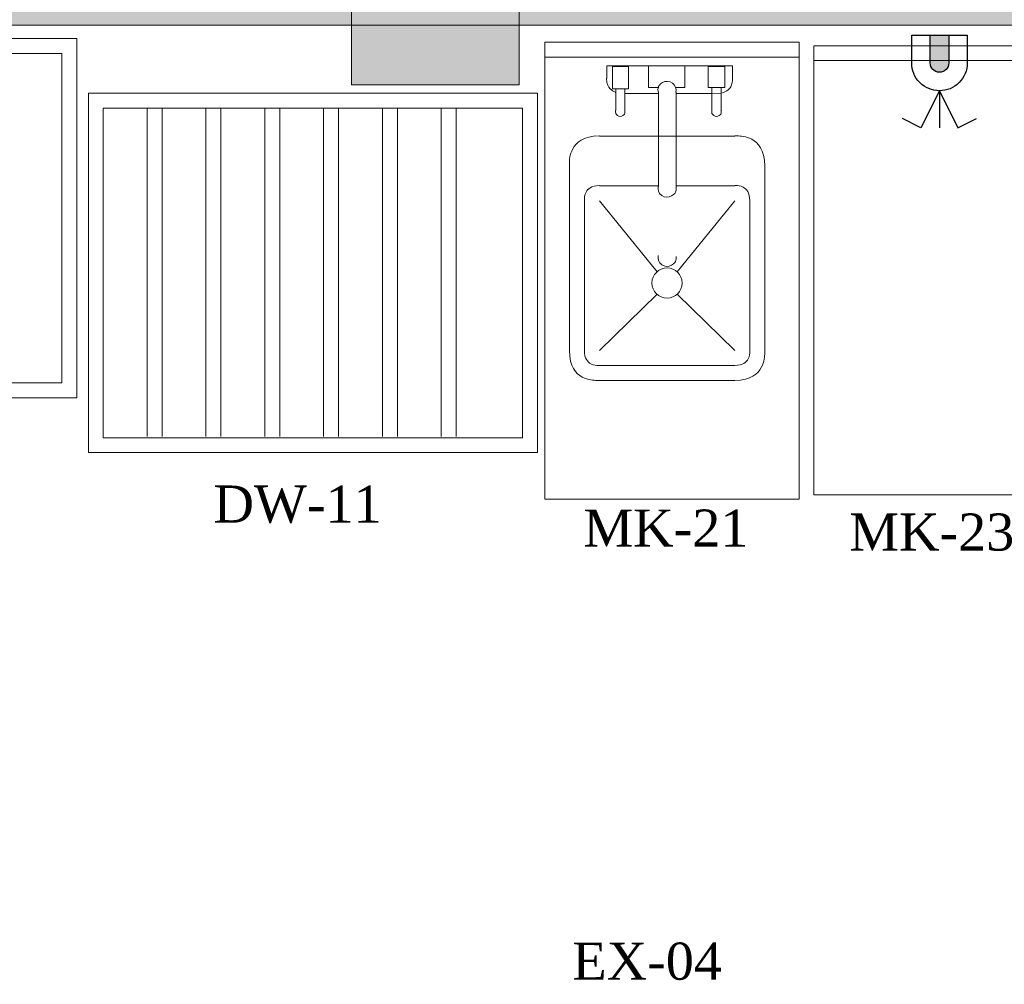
# Model space of a CAD drawing. Extents: x 3940905 to 4145695, y 925352 to 1109797.
# Tile 1006 of 1056: x 4064080 to 4065724, y 1100313 to 1101924. Entities that reach past the tile are written whole.
import ezdxf

# ---------------------------------------------------------------- set-up
doc = ezdxf.new("R2010")
doc.units = 0
doc.header["$LTSCALE"] = 750
doc.header["$MEASUREMENT"] = 0
doc.layers.get('0').update_dxf_attribs({"linetype": 'CONTINUOUS', "lineweight": 0})
for name, color, linetype, lineweight in [('CKD Equipments', 252, 'CONTINUOUS', 0), ('CKD-Electrical Point', 7, 'CONTINUOUS', 25), ('COLUMN', 1, 'CONTINUOUS', 9), ('HATCH', 7, 'CONTINUOUS', 0), ('wall', 7, 'CONTINUOUS', 25)]:
    doc.layers.add(name, color=color, linetype=linetype, lineweight=lineweight)
doc.layers.add('PDF_A - TEXT', color=7, linetype='CONTINUOUS')
doc.styles.add('CKD_Dimension Text', font='BOOKOS.TTF')

# ---------------------------------------------------------------- blocks, each defined once
blk = doc.blocks.new('COLUMN')
at = {"layer": 'COLUMN'}
h = blk.add_hatch(color=1, dxfattribs=at)
h.dxf.hatch_style = 1
h.paths.add_polyline_path([(2683499, 965771.1), (2684448, 965771.1), (2684448, 965331.1), (2683499, 965331.1)])
h.paths.add_polyline_path([(2684238, 970191.1), (2683499, 970191.1), (2683499, 969191.1), (2684238, 969191.1)])
h.paths.add_polyline_path([(2687443, 969266.1), (2687038, 969266.1), (2687038, 970031.1), (2687443, 970031.1)])
h.paths.add_polyline_path([(2687108, 972041.4), (2687644, 972041.4), (2687644, 971756.1), (2687108, 971756.1)])
h.paths.add_polyline_path([(2683499, 973491.1), (2684408, 973491.1), (2684408, 973041.1), (2683499, 973041.1)])
h.paths.add_polyline_path([(2683649, 975761.1), (2683978, 975761.1), (2683978, 975211.1), (2683649, 975211.1)])
h.paths.add_polyline_path([(2686978, 975811.1), (2687728, 975811.1), (2687728, 975476.1), (2686978, 975476.1)])
h.paths.add_polyline_path([(2689869, 975851.1), (2689028, 975851.1), (2689028, 975556.1), (2689869, 975556.1)])
h.paths.add_polyline_path([(2686978, 973346.1), (2687644, 973346.1), (2687644, 973116.1), (2686978, 973116.1)])
h.paths.add_polyline_path([(2683824, 977646.1), (2684029, 977646.1), (2684029, 977211.1), (2683824, 977211.1)])
h.paths.add_polyline_path([(2683824, 979911.1), (2684104, 979911.1), (2684104, 980241.1), (2683824, 980241.1)])
h.paths.add_polyline_path([(2687804, 979891.1), (2688004, 979891.1), (2688004, 980241.1), (2687804, 980241.1)])
h.paths.add_polyline_path([(2691584, 979836.1), (2692014, 979836.1), (2692014, 980241.1), (2691584, 980241.1)])
h.paths.add_polyline_path([(2691696, 977346.1), (2692014, 977346.1), (2692014, 976786.1), (2691696, 976786.1)])
h.paths.add_polyline_path([(2687443, 965841.1), (2686813, 965841.1), (2686813, 965401.1), (2687443, 965401.1)])
h.paths.add_polyline_path([(2687468, 963421.1), (2686703, 963421.1), (2686703, 962976.1), (2687468, 962976.1)])
h.paths.add_polyline_path([(2684168, 963191.1), (2683399, 963191.1), (2683399, 962446.1), (2684168, 962446.1)])
h.paths.add_polyline_path([(2684448, 958916.1), (2683399, 958916.1), (2683399, 959356.1), (2684448, 959356.1)])
h.paths.add_polyline_path([(2684448, 957356.1), (2683414, 957356.1), (2683414, 956916.1), (2684448, 956916.1)])
h.paths.add_polyline_path([(2687458, 957436.1), (2686708, 957436.1), (2686708, 956996.1), (2687458, 956996.1)])
h.paths.add_polyline_path([(2687453, 959516.1), (2686693, 959516.1), (2686693, 959086.1), (2687453, 959086.1)])
h.paths.add_polyline_path([(2683414, 953326.1), (2684313, 953326.1), (2684313, 953776.1), (2683414, 953776.1)])
h.paths.add_polyline_path([(2683294, 952396.1), (2683768, 952396.1), (2683768, 951976.1), (2683294, 951976.1)])
h.paths.add_polyline_path([(2682464, 977841.1), (2681834, 977841.1), (2681834, 977051.1), (2682464, 977051.1)])
at = {"color": 2}
blk.add_lwpolyline([(2683824, 979911.1), (2684104, 979911.1), (2684104, 980241.1), (2683824, 980241.1)], close=True, dxfattribs=at)
at = {"layer": 'COLUMN', "color": 1}
blk.add_lwpolyline([(2683824, 979911.1), (2684104, 979911.1), (2684104, 980241.1), (2683824, 980241.1)], close=True, dxfattribs=at)
blk = doc.blocks.new('A$C18A26B62')
at = {"layer": 'CKD-Electrical Point'}
blk.add_hatch(color=1, dxfattribs=at).paths.add_polyline_path([(15.5, 0), (-15.5, 0), (-15.5, -46.4, 0.414214), (0, -61.9, 0.414214), (15.5, -46.4)])
at = {"layer": 'CKD-Electrical Point', "color": 1}
for p, q in [((0, -92.9), (-31, -154.8)), ((0, -92.9), (0, -154.8)), ((0, -92.9), (31, -154.8)), ((-31, -154.8), (-61.9, -139.3)), ((31, -154.8), (61.9, -139.3))]:
    blk.add_line(p, q, dxfattribs=at)
blk.add_lwpolyline([(-46.4, 0), (46.4, 0), (46.4, -46.4, -0.414214), (0, -92.9), (0, -92.9, -0.414214), (-46.4, -46.4), (-46.4, 0)], format="xyb", dxfattribs=at)
blk.add_lwpolyline([(-15.5, 0), (15.5, 0), (15.5, -46.4, -0.414214), (0, -61.9, -0.414214), (-15.5, -46.4)], format="xyb", close=True, dxfattribs=at)

msp = doc.modelspace()

# ---------------------------------------------------------------- hatches: boundary and pattern name
at = {"layer": 'HATCH'}
h = msp.add_hatch(color=8, dxfattribs=at)
h.dxf.hatch_style = 1
h.paths.add_polyline_path([(4072393.8, 1102144.6), (4059798.8, 1102144.6), (4059798.8, 1088099.6), (4059668.8, 1088099.6), (4059668.8, 1074136.6), (4059831.8, 1074136.6), (4059831.8, 1067612.6), (4060288.8, 1067612.6), (4060288.8, 1072186.6), (4060288.8, 1074299.6), (4059898.8, 1074299.6), (4059898.8, 1087869.6), (4060023.8, 1087869.6), (4060023.8, 1101914.6), (4072393.8, 1101914.6)])

# ---------------------------------------------------------------- linework, layer by layer
at = {"layer": 'CKD Equipments'}
for p, q in [((4063425.1, 1101892.5), (4064175.1, 1101892.5)), ((4064175.1, 1101892.5), (4064175.1, 1101292.5)), ((4063450.1, 1101867.5), (4064150.1, 1101867.5)), ((4064150.1, 1101867.5), (4064150.1, 1101317.5)), ((4064194.4, 1101801), (4064944.4, 1101801)), ((4064194.4, 1101201), (4064194.4, 1101801)), ((4064944.4, 1101801), (4064944.4, 1101201)), ((4064219.4, 1101776), (4064919.4, 1101776)), ((4064219.4, 1101226), (4064219.4, 1101776)), ((4064919.4, 1101776), (4064919.4, 1101226)), ((4064150.1, 1101317.5), (4063450.1, 1101317.5)), ((4064175.1, 1101292.5), (4063425.1, 1101292.5)), ((4064919.4, 1101226), (4064219.4, 1101226)), ((4064944.4, 1101201), (4064194.4, 1101201))]:
    msp.add_line(p, q, dxfattribs=at)
at = {"layer": 'CKD Equipments', "color": 252, "true_color": 0x989898}
for p, q in [((4064956.7, 1101886.4), (4064956.7, 1101123.2)), ((4065381.5, 1101886.4), (4064956.7, 1101886.4)), ((4064956.7, 1101886.4), (4064956.7, 1101861.5)), ((4065381.5, 1101123.2), (4065381.5, 1101886.4)), ((4065406, 1101130.4), (4065406, 1101880.4)), ((4065406, 1101880.4), (4065845.6, 1101880.4)), ((4064956.7, 1101861.5), (4065381.5, 1101861.5)), ((4065845.6, 1101855.4), (4065406, 1101855.4)), ((4064292.7, 1101776), (4064292.7, 1101228.1)), ((4064292.7, 1101228.1), (4064292.7, 1101776)), ((4064292.7, 1101776), (4064292.7, 1101228.1)), ((4064292.7, 1101776), (4064292.7, 1101228.6)), ((4064292.7, 1101228.6), (4064292.7, 1101776)), ((4064292.7, 1101776), (4064292.7, 1101228.6)), ((4064317.6, 1101776), (4064317.6, 1101228.1)), ((4064317.6, 1101776), (4064317.6, 1101228.1)), ((4064317.6, 1101776), (4064317.6, 1101228.6)), ((4064317.6, 1101776), (4064317.6, 1101228.6)), ((4064390.9, 1101776), (4064390.9, 1101228.1)), ((4064390.9, 1101228.1), (4064390.9, 1101776)), ((4064390.9, 1101776), (4064390.9, 1101228.1)), ((4064390.9, 1101776), (4064390.9, 1101228.6)), ((4064390.9, 1101228.6), (4064390.9, 1101776)), ((4064390.9, 1101776), (4064390.9, 1101228.6)), ((4064415.8, 1101776), (4064415.8, 1101228.1)), ((4064415.8, 1101776), (4064415.8, 1101228.1)), ((4064415.8, 1101776), (4064415.8, 1101228.6)), ((4064415.8, 1101776), (4064415.8, 1101228.6)), ((4064489.1, 1101776), (4064489.1, 1101228.1)), ((4064489.1, 1101228.1), (4064489.1, 1101776)), ((4064489.1, 1101776), (4064489.1, 1101228.1)), ((4064489.1, 1101776), (4064489.1, 1101228.6)), ((4064489.1, 1101228.6), (4064489.1, 1101776)), ((4064489.1, 1101776), (4064489.1, 1101228.6)), ((4064514.1, 1101776), (4064514.1, 1101228.1)), ((4064514.1, 1101776), (4064514.1, 1101228.1)), ((4064514.1, 1101776), (4064514.1, 1101228.6)), ((4064514.1, 1101776), (4064514.1, 1101228.6)), ((4064587.4, 1101776), (4064587.4, 1101228.1)), ((4064587.4, 1101228.1), (4064587.4, 1101776)), ((4064587.4, 1101776), (4064587.4, 1101228.1)), ((4064587.4, 1101776), (4064587.4, 1101228.6)), ((4064587.4, 1101228.6), (4064587.4, 1101776)), ((4064587.4, 1101776), (4064587.4, 1101228.6)), ((4064612.3, 1101776), (4064612.3, 1101228.1)), ((4064612.3, 1101776), (4064612.3, 1101228.1)), ((4064612.3, 1101776), (4064612.3, 1101228.6)), ((4064612.3, 1101776), (4064612.3, 1101228.6)), ((4064685.6, 1101776), (4064685.6, 1101228.1)), ((4064685.6, 1101228.1), (4064685.6, 1101776)), ((4064685.6, 1101776), (4064685.6, 1101228.1)), ((4064685.6, 1101776), (4064685.6, 1101228.6)), ((4064685.6, 1101228.6), (4064685.6, 1101776)), ((4064685.6, 1101776), (4064685.6, 1101228.6)), ((4064710.5, 1101776), (4064710.5, 1101228.1)), ((4064710.5, 1101776), (4064710.5, 1101228.1)), ((4064710.5, 1101776), (4064710.5, 1101228.6)), ((4064710.5, 1101776), (4064710.5, 1101228.6)), ((4064783.8, 1101776), (4064783.8, 1101228.1)), ((4064783.8, 1101228.1), (4064783.8, 1101776)), ((4064783.8, 1101776), (4064783.8, 1101228.1)), ((4064783.8, 1101776), (4064783.8, 1101228.6)), ((4064783.8, 1101228.6), (4064783.8, 1101776)), ((4064783.8, 1101776), (4064783.8, 1101228.6)), ((4064808.8, 1101776), (4064808.8, 1101228.1)), ((4064808.8, 1101776), (4064808.8, 1101228.1)), ((4064808.8, 1101776), (4064808.8, 1101228.6)), ((4064808.8, 1101776), (4064808.8, 1101228.6)), ((4064956.7, 1101123.2), (4065381.5, 1101123.2)), ((4065845.6, 1101130.4), (4065406, 1101130.4))]:
    msp.add_line(p, q, dxfattribs=at)
at = {"layer": 'CKD Equipments', "color": 6, "true_color": 0xff00ff}
for p, q in [((4065060.5, 1101825.4), (4065060.5, 1101846.8)), ((4065060.5, 1101846.8), (4065270.1, 1101846.8)), ((4065060.5, 1101825.4), (4065060.5, 1101846.8)), ((4065060.5, 1101846.8), (4065270.1, 1101846.8)), ((4065060.5, 1101825.4), (4065060.5, 1101846.8)), ((4065060.5, 1101846.8), (4065270.1, 1101846.8)), ((4065060.5, 1101825.4), (4065060.5, 1101846.8)), ((4065060.5, 1101846.8), (4065270.1, 1101846.8)), ((4065069.6, 1101808.1), (4065069.6, 1101845.7)), ((4065069.6, 1101845.7), (4065096.6, 1101845.7)), ((4065069.6, 1101808.1), (4065069.6, 1101845.7)), ((4065069.6, 1101845.7), (4065096.6, 1101845.7)), ((4065069.6, 1101808.1), (4065069.6, 1101845.7)), ((4065069.6, 1101845.7), (4065096.6, 1101845.7)), ((4065069.6, 1101808.1), (4065069.6, 1101845.7)), ((4065069.6, 1101845.7), (4065096.6, 1101845.7)), ((4065096.6, 1101845.7), (4065096.6, 1101808.1)), ((4065096.6, 1101845.7), (4065096.6, 1101808.1)), ((4065096.6, 1101845.7), (4065096.6, 1101808.1)), ((4065096.6, 1101845.7), (4065096.6, 1101808.1)), ((4065130.2, 1101810.6), (4065130.2, 1101846.8)), ((4065130.2, 1101846.8), (4065190.7, 1101846.8)), ((4065130.2, 1101810.6), (4065130.2, 1101846.8)), ((4065130.2, 1101846.8), (4065190.7, 1101846.8)), ((4065130.2, 1101810.6), (4065130.2, 1101846.8)), ((4065130.2, 1101846.8), (4065190.7, 1101846.8)), ((4065130.2, 1101810.6), (4065130.2, 1101846.8)), ((4065130.2, 1101846.8), (4065190.7, 1101846.8)), ((4065190.7, 1101846.8), (4065190.7, 1101810.6)), ((4065190.7, 1101846.8), (4065190.7, 1101810.6)), ((4065190.7, 1101846.8), (4065190.7, 1101810.6)), ((4065190.7, 1101846.8), (4065190.7, 1101810.6)), ((4065229.4, 1101810.6), (4065229.4, 1101845.7)), ((4065229.4, 1101845.7), (4065257.4, 1101845.7)), ((4065229.4, 1101810.6), (4065229.4, 1101845.7)), ((4065229.4, 1101845.7), (4065257.4, 1101845.7)), ((4065229.4, 1101810.6), (4065229.4, 1101845.7)), ((4065229.4, 1101845.7), (4065257.4, 1101845.7)), ((4065229.4, 1101810.6), (4065229.4, 1101845.7)), ((4065229.4, 1101845.7), (4065257.4, 1101845.7)), ((4065257.4, 1101845.7), (4065257.4, 1101810.6)), ((4065257.4, 1101845.7), (4065257.4, 1101810.6)), ((4065257.4, 1101845.7), (4065257.4, 1101810.6)), ((4065257.4, 1101845.7), (4065257.4, 1101810.6)), ((4065270.1, 1101846.8), (4065270.1, 1101825.4)), ((4065270.1, 1101846.8), (4065270.1, 1101825.4)), ((4065270.1, 1101846.8), (4065270.1, 1101825.4)), ((4065270.1, 1101846.8), (4065270.1, 1101825.4)), ((4065096.6, 1101808.1), (4065069.6, 1101808.1)), ((4065096.6, 1101808.1), (4065069.6, 1101808.1)), ((4065096.6, 1101808.1), (4065069.6, 1101808.1)), ((4065096.6, 1101808.1), (4065069.6, 1101808.1)), ((4065075.2, 1101772), (4065075.2, 1101808.1)), ((4065075.2, 1101772), (4065075.2, 1101808.1)), ((4065075.2, 1101772), (4065075.2, 1101808.1)), ((4065075.2, 1101772), (4065075.2, 1101808.1)), ((4065090.5, 1101808.1), (4065090.5, 1101772)), ((4065090.5, 1101808.1), (4065090.5, 1101772)), ((4065090.5, 1101808.1), (4065090.5, 1101772)), ((4065090.5, 1101808.1), (4065090.5, 1101772)), ((4065146.5, 1101800.5), (4065090.5, 1101800.5)), ((4065146.5, 1101800.5), (4065090.5, 1101800.5)), ((4065146.5, 1101800.5), (4065090.5, 1101800.5)), ((4065146.5, 1101800.5), (4065090.5, 1101800.5)), ((4065147.5, 1101810.6), (4065130.2, 1101810.6)), ((4065147.5, 1101810.6), (4065130.2, 1101810.6)), ((4065147.5, 1101810.6), (4065130.2, 1101810.6)), ((4065147.5, 1101810.6), (4065130.2, 1101810.6)), ((4065146.5, 1101804), (4065146.5, 1101645.3)), ((4065146.5, 1101804), (4065146.5, 1101645.3)), ((4065146.5, 1101804), (4065146.5, 1101645.3)), ((4065146.5, 1101804), (4065146.5, 1101645.3)), ((4065190.7, 1101810.6), (4065175.5, 1101810.6)), ((4065190.7, 1101810.6), (4065175.5, 1101810.6)), ((4065190.7, 1101810.6), (4065175.5, 1101810.6)), ((4065190.7, 1101810.6), (4065175.5, 1101810.6)), ((4065176, 1101644.2), (4065176, 1101803.5)), ((4065176, 1101644.2), (4065176, 1101803.5)), ((4065176, 1101644.2), (4065176, 1101803.5)), ((4065176, 1101644.2), (4065176, 1101803.5)), ((4065236, 1101800.5), (4065176, 1101800.5)), ((4065236, 1101800.5), (4065176, 1101800.5)), ((4065236, 1101800.5), (4065176, 1101800.5)), ((4065236, 1101800.5), (4065176, 1101800.5)), ((4065257.4, 1101810.6), (4065229.4, 1101810.6)), ((4065257.4, 1101810.6), (4065229.4, 1101810.6)), ((4065257.4, 1101810.6), (4065229.4, 1101810.6)), ((4065257.4, 1101810.6), (4065229.4, 1101810.6)), ((4065236, 1101772), (4065236, 1101810.6)), ((4065236, 1101772), (4065236, 1101810.6)), ((4065236, 1101772), (4065236, 1101810.6)), ((4065236, 1101772), (4065236, 1101810.6)), ((4065251.3, 1101801), (4065236, 1101800.5)), ((4065251.3, 1101772), (4065251.3, 1101810.6))]:
    msp.add_line(p, q, dxfattribs=at)
at = {"layer": 'CKD Equipments', "color": 4, "true_color": 0x00ffff}
for p, q in [((4065274.2, 1101729.2), (4065048.2, 1101729.2)), ((4065274.2, 1101729.2), (4065048.2, 1101729.2)), ((4065274.2, 1101729.2), (4065048.2, 1101729.2)), ((4065274.2, 1101729.2), (4065048.2, 1101729.2)), ((4064997.9, 1101679.6), (4064997.9, 1101371.8)), ((4065324, 1101371.5), (4065324, 1101679.4)), ((4065324, 1101371.5), (4065324, 1101679.4)), ((4065324, 1101371.5), (4065324, 1101679.4)), ((4065324, 1101371.5), (4065324, 1101679.4)), ((4065146.5, 1101646.3), (4065048.2, 1101646.3)), ((4065146.5, 1101646.3), (4065048.2, 1101646.3)), ((4065146.5, 1101646.3), (4065048.2, 1101646.3)), ((4065146.5, 1101646.3), (4065048.2, 1101646.3)), ((4065274.2, 1101646.3), (4065176, 1101646.3)), ((4065274.2, 1101646.3), (4065176, 1101646.3)), ((4065274.2, 1101646.3), (4065176, 1101646.3)), ((4065274.2, 1101646.3), (4065176, 1101646.3)), ((4065023.3, 1101621.4), (4065023.3, 1101371.5)), ((4065023.3, 1101621.4), (4065023.3, 1101371.5)), ((4065023.3, 1101621.4), (4065023.3, 1101371.5)), ((4065023.3, 1101621.4), (4065023.3, 1101371.5)), ((4065144.4, 1101502.8), (4065048.2, 1101621.4)), ((4065144.4, 1101502.8), (4065048.2, 1101621.4)), ((4065144.4, 1101502.8), (4065048.2, 1101621.4)), ((4065144.4, 1101502.8), (4065048.2, 1101621.4)), ((4065178, 1101502.8), (4065274.2, 1101621.4)), ((4065178, 1101502.8), (4065274.2, 1101621.4)), ((4065178, 1101502.8), (4065274.2, 1101621.4)), ((4065178, 1101502.8), (4065274.2, 1101621.4)), ((4065299.1, 1101371.5), (4065299.1, 1101621.4)), ((4065299.1, 1101371.5), (4065299.1, 1101621.4)), ((4065299.1, 1101371.5), (4065299.1, 1101621.4)), ((4065299.1, 1101371.5), (4065299.1, 1101621.4)), ((4065048.2, 1101371.5), (4065144.4, 1101465.7)), ((4065048.2, 1101371.5), (4065144.4, 1101465.7)), ((4065048.2, 1101371.5), (4065144.4, 1101465.7)), ((4065048.2, 1101371.5), (4065144.4, 1101465.7)), ((4065274.2, 1101371.5), (4065178, 1101465.7)), ((4065274.2, 1101371.5), (4065178, 1101465.7)), ((4065274.2, 1101371.5), (4065178, 1101465.7)), ((4065274.2, 1101371.5), (4065178, 1101465.7)), ((4065048.2, 1101346.6), (4065274.2, 1101346.6)), ((4065048.2, 1101346.6), (4065274.2, 1101346.6)), ((4065048.2, 1101346.6), (4065274.2, 1101346.6)), ((4065048.2, 1101346.6), (4065274.2, 1101346.6)), ((4065048.2, 1101321.7), (4065274.2, 1101321.7)), ((4065048.2, 1101321.7), (4065274.2, 1101321.7)), ((4065048.2, 1101321.7), (4065274.2, 1101321.7)), ((4065048.2, 1101321.7), (4065274.2, 1101321.7))]:
    msp.add_line(p, q, dxfattribs=at)
msp.add_circle((4065161, 1101484.2), 25.2, dxfattribs=at)
msp.add_circle((4065161, 1101484.2), 25.2, dxfattribs=at)
msp.add_circle((4065161, 1101484.2), 25.2, dxfattribs=at)
msp.add_circle((4065161, 1101484.2), 25.2, dxfattribs=at)
at = {"layer": 'CKD Equipments', "color": 6, "true_color": 0xff00ff}
for points in [[(4065060, 1101825.6), (4065060, 1101815.8), (4065065.7, 1101806.8), (4065074.7, 1101802.7), (4065074.7, 1101802.7), (4065074.7, 1101802.7), (4065074.7, 1101802.7)], [(4065060, 1101825.6), (4065060, 1101815.8), (4065065.7, 1101806.8), (4065074.7, 1101802.7), (4065074.7, 1101802.7), (4065074.7, 1101802.7), (4065074.7, 1101802.7)], [(4065060, 1101825.6), (4065060, 1101815.8), (4065065.7, 1101806.8), (4065074.7, 1101802.7), (4065074.7, 1101802.7), (4065074.7, 1101802.7), (4065074.7, 1101802.7)], [(4065060, 1101825.6), (4065060, 1101815.8), (4065065.7, 1101806.8), (4065074.7, 1101802.7), (4065074.7, 1101802.7), (4065074.7, 1101802.7), (4065074.7, 1101802.7)], [(4065153.4, 1101818.8), (4065148.3, 1101815.8), (4065145.4, 1101810), (4065146, 1101804.1), (4065146, 1101804.1), (4065146, 1101804.1), (4065146, 1101804.1)], [(4065153.4, 1101818.8), (4065148.3, 1101815.8), (4065145.4, 1101810), (4065146, 1101804.1), (4065146, 1101804.1), (4065146, 1101804.1), (4065146, 1101804.1)], [(4065153.4, 1101818.8), (4065148.3, 1101815.8), (4065145.4, 1101810), (4065146, 1101804.1), (4065146, 1101804.1), (4065146, 1101804.1), (4065146, 1101804.1)], [(4065153.4, 1101818.8), (4065148.3, 1101815.8), (4065145.4, 1101810), (4065146, 1101804.1), (4065146, 1101804.1), (4065146, 1101804.1), (4065146, 1101804.1)], [(4065169.8, 1101817.9), (4065165, 1101821.4), (4065158.5, 1101821.8), (4065153.4, 1101818.8)], [(4065169.8, 1101817.9), (4065165, 1101821.4), (4065158.5, 1101821.8), (4065153.4, 1101818.8)], [(4065169.8, 1101817.9), (4065165, 1101821.4), (4065158.5, 1101821.8), (4065153.4, 1101818.8)], [(4065169.8, 1101817.9), (4065165, 1101821.4), (4065158.5, 1101821.8), (4065153.4, 1101818.8)], [(4065175.6, 1101802.6), (4065176.9, 1101808.5), (4065174.6, 1101814.5), (4065169.8, 1101817.9)], [(4065175.6, 1101802.6), (4065176.9, 1101808.5), (4065174.6, 1101814.5), (4065169.8, 1101817.9)], [(4065175.6, 1101802.6), (4065176.9, 1101808.5), (4065174.6, 1101814.5), (4065169.8, 1101817.9)], [(4065175.6, 1101802.6), (4065176.9, 1101808.5), (4065174.6, 1101814.5), (4065169.8, 1101817.9)], [(4065251.3, 1101801.3), (4065262.4, 1101804.2), (4065270.1, 1101814.2), (4065270.1, 1101825.6), (4065270.1, 1101825.6), (4065270.1, 1101825.6), (4065270.1, 1101825.6)], [(4065251.3, 1101801.3), (4065262.4, 1101804.2), (4065270.1, 1101814.2), (4065270.1, 1101825.6), (4065270.1, 1101825.6), (4065270.1, 1101825.6), (4065270.1, 1101825.6)], [(4065251.3, 1101801.3), (4065262.4, 1101804.2), (4065270.1, 1101814.2), (4065270.1, 1101825.6), (4065270.1, 1101825.6), (4065270.1, 1101825.6), (4065270.1, 1101825.6)], [(4065251.3, 1101801.3), (4065262.4, 1101804.2), (4065270.1, 1101814.2), (4065270.1, 1101825.6), (4065270.1, 1101825.6), (4065270.1, 1101825.6), (4065270.1, 1101825.6)], [(4065075, 1101772.1), (4065074.1, 1101768.9), (4065075.4, 1101765.6), (4065078.1, 1101763.7)], [(4065075, 1101772.1), (4065074.1, 1101768.9), (4065075.4, 1101765.6), (4065078.1, 1101763.7)], [(4065075, 1101772.1), (4065074.1, 1101768.9), (4065075.4, 1101765.6), (4065078.1, 1101763.7)], [(4065075, 1101772.1), (4065074.1, 1101768.9), (4065075.4, 1101765.6), (4065078.1, 1101763.7)], [(4065078.1, 1101763.7), (4065080.8, 1101761.8), (4065084.4, 1101761.8), (4065087.1, 1101763.7)], [(4065078.1, 1101763.7), (4065080.8, 1101761.8), (4065084.4, 1101761.8), (4065087.1, 1101763.7)], [(4065078.1, 1101763.7), (4065080.8, 1101761.8), (4065084.4, 1101761.8), (4065087.1, 1101763.7)], [(4065078.1, 1101763.7), (4065080.8, 1101761.8), (4065084.4, 1101761.8), (4065087.1, 1101763.7)], [(4065087.1, 1101763.7), (4065089.8, 1101765.6), (4065091.1, 1101768.9), (4065090.2, 1101772.1), (4065090.2, 1101772.1), (4065090.2, 1101772.1), (4065090.2, 1101772.1)], [(4065087.1, 1101763.7), (4065089.8, 1101765.6), (4065091.1, 1101768.9), (4065090.2, 1101772.1), (4065090.2, 1101772.1), (4065090.2, 1101772.1), (4065090.2, 1101772.1)], [(4065087.1, 1101763.7), (4065089.8, 1101765.6), (4065091.1, 1101768.9), (4065090.2, 1101772.1), (4065090.2, 1101772.1), (4065090.2, 1101772.1), (4065090.2, 1101772.1)], [(4065087.1, 1101763.7), (4065089.8, 1101765.6), (4065091.1, 1101768.9), (4065090.2, 1101772.1), (4065090.2, 1101772.1), (4065090.2, 1101772.1), (4065090.2, 1101772.1)], [(4065235.7, 1101772.1), (4065234.9, 1101768.9), (4065236.2, 1101765.6), (4065238.9, 1101763.7)], [(4065235.7, 1101772.1), (4065234.9, 1101768.9), (4065236.2, 1101765.6), (4065238.9, 1101763.7)], [(4065235.7, 1101772.1), (4065234.9, 1101768.9), (4065236.2, 1101765.6), (4065238.9, 1101763.7)], [(4065235.7, 1101772.1), (4065234.9, 1101768.9), (4065236.2, 1101765.6), (4065238.9, 1101763.7)], [(4065238.9, 1101763.7), (4065241.6, 1101761.8), (4065245.2, 1101761.8), (4065247.9, 1101763.7)], [(4065238.9, 1101763.7), (4065241.6, 1101761.8), (4065245.2, 1101761.8), (4065247.9, 1101763.7)], [(4065238.9, 1101763.7), (4065241.6, 1101761.8), (4065245.2, 1101761.8), (4065247.9, 1101763.7)], [(4065238.9, 1101763.7), (4065241.6, 1101761.8), (4065245.2, 1101761.8), (4065247.9, 1101763.7)], [(4065247.9, 1101763.7), (4065250.6, 1101765.6), (4065251.8, 1101768.9), (4065251, 1101772.1), (4065251, 1101772.1), (4065251, 1101772.1), (4065251, 1101772.1)], [(4065247.9, 1101763.7), (4065250.6, 1101765.6), (4065251.8, 1101768.9), (4065251, 1101772.1), (4065251, 1101772.1), (4065251, 1101772.1), (4065251, 1101772.1)], [(4065247.9, 1101763.7), (4065250.6, 1101765.6), (4065251.8, 1101768.9), (4065251, 1101772.1), (4065251, 1101772.1), (4065251, 1101772.1), (4065251, 1101772.1)], [(4065247.9, 1101763.7), (4065250.6, 1101765.6), (4065251.8, 1101768.9), (4065251, 1101772.1), (4065251, 1101772.1), (4065251, 1101772.1), (4065251, 1101772.1)], [(4065146.3, 1101645.6), (4065145, 1101639.8), (4065147.3, 1101633.8), (4065152.1, 1101630.3)], [(4065168.5, 1101629.5), (4065173.6, 1101632.5), (4065176.5, 1101638.2), (4065175.9, 1101644.1), (4065175.9, 1101644.1), (4065175.9, 1101644.1), (4065175.9, 1101644.1)], [(4065152.1, 1101630.3), (4065156.9, 1101626.8), (4065163.4, 1101626.5), (4065168.5, 1101629.5)]]:
    msp.add_open_spline(points, degree=3, dxfattribs=at)
at = {"layer": 'CKD Equipments', "color": 4, "true_color": 0x00ffff}
for points in [[(4065048, 1101729.7), (4065020.3, 1101729.7), (4064997.9, 1101707.3), (4064997.9, 1101679.6), (4064997.9, 1101679.6), (4064997.9, 1101679.6), (4064997.9, 1101679.6)], [(4065048, 1101729.7), (4065020.3, 1101729.7), (4064997.9, 1101707.3), (4064997.9, 1101679.6), (4064997.9, 1101679.6), (4064997.9, 1101679.6), (4064997.9, 1101679.6)], [(4065048, 1101729.7), (4065020.3, 1101729.7), (4064997.9, 1101707.3), (4064997.9, 1101679.6), (4064997.9, 1101679.6), (4064997.9, 1101679.6), (4064997.9, 1101679.6)], [(4065048, 1101729.7), (4065020.3, 1101729.7), (4064997.9, 1101707.3), (4064997.9, 1101679.6), (4064997.9, 1101679.6), (4064997.9, 1101679.6), (4064997.9, 1101679.6)], [(4065324, 1101679.6), (4065324, 1101707.3), (4065301.6, 1101729.7), (4065273.9, 1101729.7), (4065273.9, 1101729.7), (4065273.9, 1101729.7), (4065273.9, 1101729.7)], [(4065324, 1101679.6), (4065324, 1101707.3), (4065301.6, 1101729.7), (4065273.9, 1101729.7), (4065273.9, 1101729.7), (4065273.9, 1101729.7), (4065273.9, 1101729.7)], [(4065324, 1101679.6), (4065324, 1101707.3), (4065301.6, 1101729.7), (4065273.9, 1101729.7), (4065273.9, 1101729.7), (4065273.9, 1101729.7), (4065273.9, 1101729.7)], [(4065324, 1101679.6), (4065324, 1101707.3), (4065301.6, 1101729.7), (4065273.9, 1101729.7), (4065273.9, 1101729.7), (4065273.9, 1101729.7), (4065273.9, 1101729.7)], [(4065048, 1101646.8), (4065034.1, 1101646.8), (4065022.8, 1101635.5), (4065022.8, 1101621.6), (4065022.8, 1101621.6), (4065022.8, 1101621.6), (4065022.8, 1101621.6)], [(4065048, 1101646.8), (4065034.1, 1101646.8), (4065022.8, 1101635.5), (4065022.8, 1101621.6), (4065022.8, 1101621.6), (4065022.8, 1101621.6), (4065022.8, 1101621.6)], [(4065048, 1101646.8), (4065034.1, 1101646.8), (4065022.8, 1101635.5), (4065022.8, 1101621.6), (4065022.8, 1101621.6), (4065022.8, 1101621.6), (4065022.8, 1101621.6)], [(4065048, 1101646.8), (4065034.1, 1101646.8), (4065022.8, 1101635.5), (4065022.8, 1101621.6), (4065022.8, 1101621.6), (4065022.8, 1101621.6), (4065022.8, 1101621.6)], [(4065299.1, 1101621.6), (4065299.1, 1101635.5), (4065287.8, 1101646.8), (4065273.9, 1101646.8), (4065273.9, 1101646.8), (4065273.9, 1101646.8), (4065273.9, 1101646.8)], [(4065299.1, 1101621.6), (4065299.1, 1101635.5), (4065287.8, 1101646.8), (4065273.9, 1101646.8), (4065273.9, 1101646.8), (4065273.9, 1101646.8), (4065273.9, 1101646.8)], [(4065299.1, 1101621.6), (4065299.1, 1101635.5), (4065287.8, 1101646.8), (4065273.9, 1101646.8), (4065273.9, 1101646.8), (4065273.9, 1101646.8), (4065273.9, 1101646.8)], [(4065299.1, 1101621.6), (4065299.1, 1101635.5), (4065287.8, 1101646.8), (4065273.9, 1101646.8), (4065273.9, 1101646.8), (4065273.9, 1101646.8), (4065273.9, 1101646.8)], [(4064997.9, 1101371.8), (4064997.9, 1101344.1), (4065020.3, 1101321.7), (4065048, 1101321.7), (4065048, 1101321.7), (4065048, 1101321.7), (4065048, 1101321.7)], [(4064997.9, 1101371.8), (4064997.9, 1101344.1), (4065020.3, 1101321.7), (4065048, 1101321.7), (4065048, 1101321.7), (4065048, 1101321.7), (4065048, 1101321.7)], [(4064997.9, 1101371.8), (4064997.9, 1101344.1), (4065020.3, 1101321.7), (4065048, 1101321.7), (4065048, 1101321.7), (4065048, 1101321.7), (4065048, 1101321.7)], [(4064997.9, 1101371.8), (4064997.9, 1101344.1), (4065020.3, 1101321.7), (4065048, 1101321.7), (4065048, 1101321.7), (4065048, 1101321.7), (4065048, 1101321.7)], [(4065022.8, 1101371.8), (4065022.8, 1101357.9), (4065034.1, 1101346.6), (4065048, 1101346.6), (4065048, 1101346.6), (4065048, 1101346.6), (4065048, 1101346.6)], [(4065022.8, 1101371.8), (4065022.8, 1101357.9), (4065034.1, 1101346.6), (4065048, 1101346.6), (4065048, 1101346.6), (4065048, 1101346.6), (4065048, 1101346.6)], [(4065022.8, 1101371.8), (4065022.8, 1101357.9), (4065034.1, 1101346.6), (4065048, 1101346.6), (4065048, 1101346.6), (4065048, 1101346.6), (4065048, 1101346.6)], [(4065022.8, 1101371.8), (4065022.8, 1101357.9), (4065034.1, 1101346.6), (4065048, 1101346.6), (4065048, 1101346.6), (4065048, 1101346.6), (4065048, 1101346.6)], [(4065273.9, 1101321.7), (4065301.6, 1101321.7), (4065324, 1101344.1), (4065324, 1101371.8), (4065324, 1101371.8), (4065324, 1101371.8), (4065324, 1101371.8)], [(4065273.9, 1101346.6), (4065287.8, 1101346.6), (4065299.1, 1101357.9), (4065299.1, 1101371.8), (4065299.1, 1101371.8), (4065299.1, 1101371.8), (4065299.1, 1101371.8)], [(4065273.9, 1101321.7), (4065301.6, 1101321.7), (4065324, 1101344.1), (4065324, 1101371.8), (4065324, 1101371.8), (4065324, 1101371.8), (4065324, 1101371.8)], [(4065273.9, 1101346.6), (4065287.8, 1101346.6), (4065299.1, 1101357.9), (4065299.1, 1101371.8), (4065299.1, 1101371.8), (4065299.1, 1101371.8), (4065299.1, 1101371.8)], [(4065273.9, 1101321.7), (4065301.6, 1101321.7), (4065324, 1101344.1), (4065324, 1101371.8), (4065324, 1101371.8), (4065324, 1101371.8), (4065324, 1101371.8)], [(4065273.9, 1101346.6), (4065287.8, 1101346.6), (4065299.1, 1101357.9), (4065299.1, 1101371.8), (4065299.1, 1101371.8), (4065299.1, 1101371.8), (4065299.1, 1101371.8)], [(4065273.9, 1101321.7), (4065301.6, 1101321.7), (4065324, 1101344.1), (4065324, 1101371.8), (4065324, 1101371.8), (4065324, 1101371.8), (4065324, 1101371.8)], [(4065273.9, 1101346.6), (4065287.8, 1101346.6), (4065299.1, 1101357.9), (4065299.1, 1101371.8), (4065299.1, 1101371.8), (4065299.1, 1101371.8), (4065299.1, 1101371.8)]]:
    msp.add_open_spline(points, degree=3, dxfattribs=at)
at = {"layer": 'CKD Equipments', "color": 252, "true_color": 0x989898}
for points in [[(4065146.3, 1101530.1), (4065145, 1101524.3), (4065147.3, 1101518.3), (4065152.1, 1101514.8)], [(4065146.3, 1101530.1), (4065145, 1101524.3), (4065147.3, 1101518.3), (4065152.1, 1101514.8)], [(4065146.3, 1101530.1), (4065145, 1101524.3), (4065147.3, 1101518.3), (4065152.1, 1101514.8)], [(4065168.5, 1101514), (4065173.6, 1101517), (4065176.5, 1101522.7), (4065175.9, 1101528.6), (4065175.9, 1101528.6), (4065175.9, 1101528.6), (4065175.9, 1101528.6)], [(4065168.5, 1101514), (4065173.6, 1101517), (4065176.5, 1101522.7), (4065175.9, 1101528.6), (4065175.9, 1101528.6), (4065175.9, 1101528.6), (4065175.9, 1101528.6)], [(4065168.5, 1101514), (4065173.6, 1101517), (4065176.5, 1101522.7), (4065175.9, 1101528.6), (4065175.9, 1101528.6), (4065175.9, 1101528.6), (4065175.9, 1101528.6)], [(4065152.1, 1101514.8), (4065156.9, 1101511.3), (4065163.4, 1101511), (4065168.5, 1101514)], [(4065152.1, 1101514.8), (4065156.9, 1101511.3), (4065163.4, 1101511), (4065168.5, 1101514)], [(4065152.1, 1101514.8), (4065156.9, 1101511.3), (4065163.4, 1101511), (4065168.5, 1101514)]]:
    msp.add_open_spline(points, degree=3, dxfattribs=at)
at = {"layer": 'wall', "lineweight": 0, "ltscale": 2}
msp.add_lwpolyline([(4072393.8, 1102144.6), (4059798.8, 1102144.6), (4059798.8, 1088099.6), (4059668.8, 1088099.6), (4059668.8, 1074136.6), (4059831.8, 1074136.6), (4059831.8, 1067612.6), (4060288.8, 1067612.6), (4060288.8, 1074299.6), (4059898.8, 1074299.6), (4059898.8, 1087869.6), (4060023.8, 1087869.6), (4060023.8, 1101914.6), (4072393.8, 1101914.6)], close=True, dxfattribs=at)

# ---------------------------------------------------------------- block references
at = {"layer": 'CKD-Electrical Point', "color": 2, "lineweight": 50, "extrusion": (0, 0, -1), "xscale": -1, "zscale": -1, "rotation": 0.06990564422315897}
msp.add_blockref('A$C18A26B62', (-4065616, 1101898), dxfattribs=at)
at = {"layer": 'COLUMN'}
msp.add_blockref('COLUMN', (1380809.8, 121904.1), dxfattribs=at)

# ---------------------------------------------------------------- texts
at = {"layer": 'PDF_A - TEXT', "attachment_point": 1, "style": 'CKD_Dimension Text'}
for s, insert, char_height, width in [('DW-11', (4064403.5, 1101146.2), 61.96, 784.973), ('\\pxqc;MK-21', (4064766.5, 1101106.1), 61.963, 784.973), ('\\pxqc;MK-23', (4065487.3, 1101099.5), 61.963, 231.413), ('EX-04', (4065003, 1100383.1), 61.96, 784.973)]:
    msp.add_mtext(s, dxfattribs=dict(at, insert=insert, char_height=char_height, width=width))

doc.saveas('drawing.dxf')
